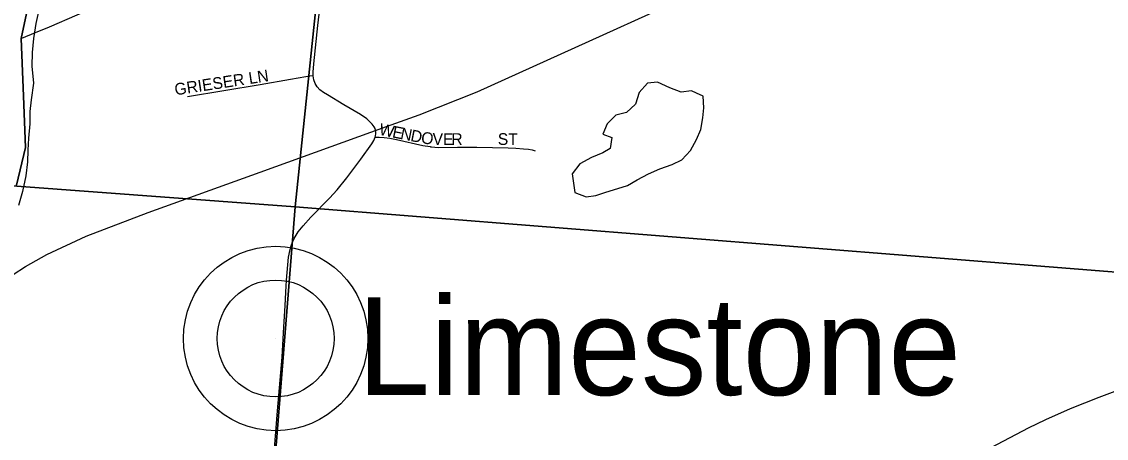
# Model space of a CAD drawing. Extents: x 1410790 to 1770854, y 566777 to 831614.
# Drawn here: x 1581254 to 1585877, y 698897 to 700671 of the extents above; entities that cross this region are included whole.
import ezdxf

# ---------------------------------------------------------------- set-up
doc = ezdxf.new("R2010")
doc.units = 0
for name, color, linetype in [('GM_X_County_Road', 7, 'Continuous'), ('GM_X_Major_River', 7, 'Continuous'), ('GM_X_Minor_Lake', 7, 'Continuous'), ('GM_X_Rail_Line', 7, 'Continuous'), ('GM_X_Rail_Line_Text', 7, 'Continuous'), ('GM_X_Section', 7, 'Continuous'), ('GM_X_Township', 7, 'Continuous'), ('GM_X_Township_Road', 7, 'Continuous'), ('GM_X_Township_Subdivision', 7, 'Continuous'), ('GM_X_Township_Subdivision_Text', 7, 'Continuous'), ('GM_X_Unincorporated', 7, 'Continuous'), ('GM_X_Unincorporated_Location', 7, 'Continuous'), ('GM_X_Unincorporated_Text', 7, 'Continuous')]:
    doc.layers.add(name, color=color, linetype=linetype)

msp = doc.modelspace()

# ---------------------------------------------------------------- linework, layer by layer
at = {"layer": 'GM_X_County_Road'}
for points in [[(1581253.7, 700600.5), (1581313.2, 700625.6), (1581372.7, 700649.6), (1581490.3, 700700.3), (1581611.1, 700751.6), (1581667.7, 700777.9), (1581717.3, 700801.8), (1581756.2, 700823.2), (1581793.4, 700845.8), (1581822.5, 700865.5), (1581860.6, 700894.6), (1581909.7, 700938.2), (1581992.7, 701018.2), (1582059.8, 701084), (1582116.2, 701140), (1582172.2, 701196), (1582272.4, 701296.6), (1582364.2, 701390.1), (1582514.7, 701541.1), (1582581.2, 701606.4)], [(1584457.4, 698352.8), (1584620.1, 698442), (1584864.3, 698574.8), (1585073, 698688.4), (1585240.8, 698778.9), (1585385.1, 698857), (1585545.2, 698940.6), (1585619.1, 698976.5), (1585724.4, 699022.8), (1585846.2, 699072.2), (1586061.6, 699152.3), (1586104.4, 699168.1)]]:
    msp.add_lwpolyline(points, dxfattribs=at)
at = {"layer": 'GM_X_Major_River'}
msp.add_lwpolyline([(1581329.3, 700733.7), (1581313.7, 700663.7), (1581304.2, 700599.7), (1581298.8, 700539.5), (1581297.5, 700481.3), (1581303.9, 700408.9), (1581294.3, 700338.8), (1581289.1, 700288.7), (1581288, 700236.5), (1581282.5, 700174.4), (1581279.4, 700124.2), (1581278.3, 700074.1), (1581270.9, 700014), (1581257.4, 699948), (1581239.9, 699888.1)], dxfattribs=at)
at = {"layer": 'GM_X_Minor_Lake'}
for points in [[(1584129.9, 700366.2), (1584107.9, 700376.2), (1584063.9, 700370.5), (1584016.1, 700388.8), (1583964.3, 700413.2), (1583920.4, 700409.6), (1583886.1, 700369.8), (1583869.8, 700319.8), (1583831.5, 700284.1), (1583785.5, 700272.4), (1583749.3, 700236.7), (1583731, 700192.7), (1583768.8, 700178.4), (1583762.5, 700130.4), (1583730.4, 700112.7), (1583682.3, 700093), (1583632.2, 700065.3), (1583599.9, 700023.5), (1583611.3, 699943.3)], [(1583611.3, 699943.3), (1583659.1, 699925), (1583701.1, 699930.7), (1583743.1, 699944.4), (1583795.1, 699960), (1583835.2, 699973.7), (1583877.3, 699997.5), (1583925.5, 700023.1), (1583973.6, 700044.8), (1584025.6, 700062.4), (1584067.7, 700082.1), (1584104, 700121.9), (1584130.3, 700169.8), (1584148.6, 700211.7), (1584156.9, 700261.7), (1584161.3, 700303.7), (1584157.6, 700353.8), (1584129.9, 700366.2)]]:
    msp.add_lwpolyline(points, dxfattribs=at)
at = {"layer": 'GM_X_Rail_Line'}
msp.add_lwpolyline([(1581164.7, 699560.2), (1581269.8, 699628.3), (1581360.9, 699679.3), (1581528.5, 699756.9), (1581793.4, 699858.9), (1582269.5, 700030.6), (1582808.2, 700225.2), (1582948.2, 700274.7), (1583195.4, 700372), (1584463.6, 700947.6), (1585041.3, 701207.8)], dxfattribs=at)
at = {"layer": 'GM_X_Section'}
for points in [[(1577466, 705761.9), (1582978.6, 705257), (1582419.4, 699882.5), (1577021.1, 700282.3)], [(1582978.6, 705257), (1588248, 704750.8), (1587775.4, 699456.9), (1582419.4, 699882.5)], [(1577021.1, 700282.3), (1582419.4, 699882.5), (1581992.1, 694512.5), (1576570.4, 694950.7)], [(1582419.4, 699882.5), (1587775.4, 699456.9), (1587281.6, 694087.3), (1581992.1, 694512.5)]]:
    msp.add_lwpolyline(points, close=True, dxfattribs=at)
at = {"layer": 'GM_X_Township'}
for points in [[(1581231.3, 699974.8), (1581270.5, 700134.7), (1581262, 700354.1), (1581251.6, 700599.7), (1581282.4, 700745.3)], [(1581282.4, 700745.3), (1581251.6, 700599.7), (1581262, 700354.1), (1581270.5, 700134.7), (1581231.3, 699974.8)]]:
    msp.add_lwpolyline(points, dxfattribs=at)
at = {"layer": 'GM_X_Township_Road'}
for points in [[(1582496.3, 700440.4), (1582496.3, 700455.6), (1582498.7, 700491), (1582515.4, 700654.3), (1582526.9, 700751.7), (1582538.1, 700865.8), (1582574.9, 701207.9), (1582577.6, 701230.3)], [(1582760.8, 700179.3), (1582762.3, 700185.3), (1582763.2, 700193.9), (1582763.3, 700201), (1582761.7, 700208.9), (1582759.9, 700215.8), (1582756.2, 700222.7), (1582752.4, 700229), (1582747.3, 700235.3), (1582736.3, 700246.7), (1582724.1, 700257.1), (1582697.6, 700275.4), (1582626.9, 700316.9), (1582556.9, 700360.1), (1582539.4, 700370.2), (1582524.8, 700381.1), (1582513.1, 700394.3), (1582505.1, 700407.4), (1582498.5, 700424.2), (1582496.3, 700440.4)], [(1582754.6, 700164.7), (1582754.8, 700165), (1582760.8, 700179.3)], [(1582329.1, 698834.2), (1582343.6, 699013.9), (1582364.2, 699242.3), (1582370.8, 699371.3), (1582376.7, 699460.3), (1582379.6, 699518.7), (1582382.7, 699569.5), (1582387.6, 699635), (1582391.5, 699667.8), (1582398, 699700.3), (1582402.5, 699716.3), (1582408.3, 699732), (1582415, 699747.3), (1582423, 699761.9), (1582432.1, 699775.9), (1582452.7, 699801.8), (1582486.4, 699837.9), (1582566.3, 699919.3), (1582599, 699955.5), (1582640.1, 700006.2), (1582698.8, 700085), (1582746.6, 700151.4), (1582754.6, 700164.7)]]:
    msp.add_lwpolyline(points, dxfattribs=at)
at = {"layer": 'GM_X_Township_Subdivision'}
for points in [[(1582496.3, 700440.4), (1582481.3, 700438.7), (1582464.9, 700435.8), (1582399.9, 700424.7), (1582269.6, 700402.5), (1581960.4, 700350.7)], [(1582760.8, 700179.3), (1582777, 700178.6), (1582798.8, 700177.3), (1582823.2, 700174.4), (1582851.3, 700169.6), (1582964.1, 700143.8), (1582994, 700138.9)], [(1582994, 700138.9), (1582996.2, 700138.5), (1583000.3, 700138.1), (1583028.6, 700135.8), (1583111.2, 700136.5), (1583193.6, 700136.1), (1583259.7, 700135.9), (1583326.5, 700134), (1583359.5, 700132.4), (1583392.2, 700129.9), (1583414.2, 700127.6), (1583430.1, 700124.9), (1583441.8, 700120.6)]]:
    msp.add_lwpolyline(points, dxfattribs=at)
at = {"layer": 'GM_X_Unincorporated'}
for radius in [392.8, 249]:
    msp.add_circle((1582336.2, 699321.7), radius, dxfattribs=at)
at = {"layer": 'GM_X_Unincorporated_Location'}
msp.add_line((1582336.2, 699321.7), (1582336.2, 699321.7), dxfattribs=at)

# ---------------------------------------------------------------- texts
at = {"layer": 'GM_X_Rail_Line_Text'}
msp.add_text('Indiana & Ohio Central', height=299, rotation=37.6342, dxfattribs=at).set_placement((1578989.4, 700261.3))
at = {"layer": 'GM_X_Township_Subdivision_Text'}
for s, rotation, p in [('GRIESER LN', 8.6363, (1581908.8, 700357.3)), ('W', 348.7577, (1582774.4, 700190)), ('E', 348.7578, (1582830.5, 700178.8)), ('N', 348.7587, (1582865.1, 700172)), ('D', 348.7587, (1582908.2, 700163.4)), ('O', 350.9501, (1582953.4, 700154.4)), ('V', 359.1087, (1583004.6, 700146.8)), ('E', 0.0148, (1583049.5, 700146.1)), ('R', 0, (1583084.7, 700146.2)), ('ST', 0, (1583283, 700146.2))]:
    msp.add_text(s, height=50, rotation=rotation, dxfattribs=at).set_placement(p)
at = {"layer": 'GM_X_Unincorporated_Text'}
msp.add_text('Limestone', height=417, rotation=0, dxfattribs=at).set_placement((1582684.6, 699080.5))

doc.saveas('drawing.dxf')
